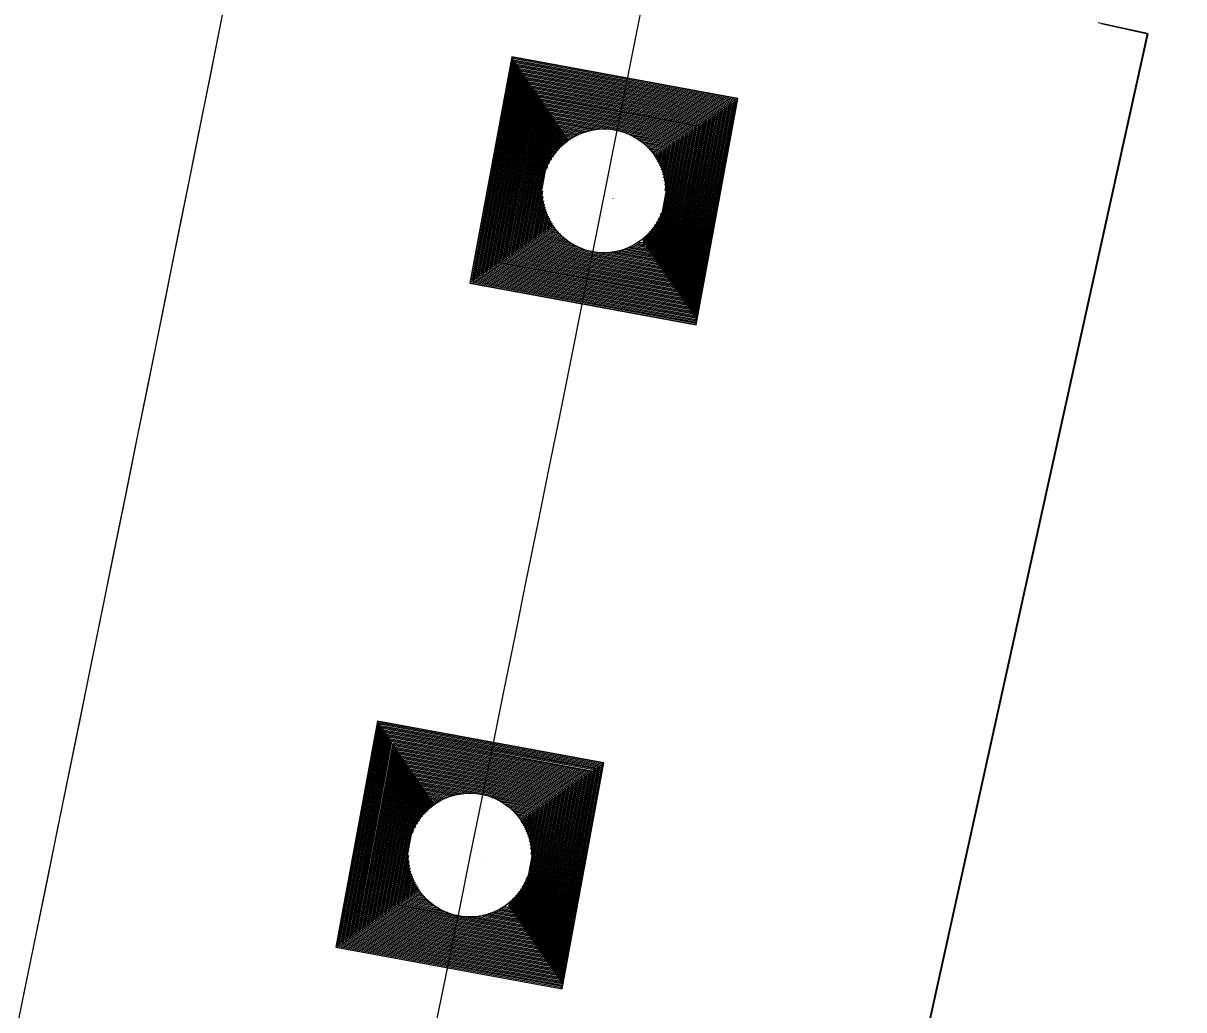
# Model space of a CAD drawing. Extents: x 14104283 to 14120882, y 8635219 to 8671666.
# Drawn here: x 14107827.23 to 14107861.22, y 8639273.94 to 8639302.85 of the extents above; entities that cross this region are included whole.
import ezdxf

# ---------------------------------------------------------------- set-up
doc = ezdxf.new("R2010")
doc.units = 0
for name, color, linetype in [('dsnCellElements', 7, 'Continuous'), ('dsnNonPlotable', 7, 'Continuous'), ('dsnPaintPlaceBrokenLineWhite', 7, 'Continuous'), ('dsnPaintPlaceEdgeLineRightWhite', 7, 'Continuous'), ('dsnShadingPaved', 7, 'Continuous'), ('dsnStdLabel', 7, 'Continuous'), ('dsnStgShadingPrevPav', 7, 'Continuous'), ('Shape', 7, 'Continuous')]:
    doc.layers.add(name, color=color, linetype=linetype)

msp = doc.modelspace()

# ---------------------------------------------------------------- linework, layer by layer
at = {"layer": 'dsnCellElements'}
for centre in [(14107844.237, 8639297.942), (14107840.308, 8639278.479)]:
    msp.add_circle(centre, 1.815, dxfattribs=at)
at = {"layer": 'dsnNonPlotable'}
for p, q in [((14107844.496, 8639297.714), (14107844.496, 8639297.71)), ((14107840.609, 8639278.274), (14107840.608, 8639278.27))]:
    msp.add_line(p, q, dxfattribs=at)
at = {"layer": 'dsnPaintPlaceBrokenLineWhite'}
msp.add_arc((14101471.577, 8640578.084), 6500, 347.6102117, 351.3259889, dxfattribs=at)
at = {"layer": 'dsnPaintPlaceEdgeLineRightWhite'}
msp.add_arc((14101471.577, 8640578.084), 6488, 347.6102117, 351.3259889, dxfattribs=at)
at = {"layer": 'dsnShadingPaved'}
for radius in [6488, 6500]:
    msp.add_arc((14101471.577, 8640578.084), radius, 347.6102117, 351.3259889, dxfattribs=at)
at = {"layer": 'dsnStdLabel'}
for points in [[(14107846.939, 8639294.017), (14107848.162, 8639300.644), (14107841.536, 8639301.866), (14107840.313, 8639295.24), (14107846.939, 8639294.017)], [(14107846.936, 8639294.018), (14107848.158, 8639300.641), (14107841.538, 8639301.862), (14107840.317, 8639295.243), (14107846.94, 8639294.021)], [(14107846.932, 8639294.019), (14107848.153, 8639300.638), (14107841.541, 8639301.858), (14107840.321, 8639295.246), (14107846.941, 8639294.025)], [(14107846.924, 8639294.175), (14107848.111, 8639300.609), (14107841.571, 8639301.816), (14107840.364, 8639295.275), (14107846.947, 8639294.06)], [(14107846.895, 8639294.218), (14107848.069, 8639300.58), (14107841.6, 8639301.773), (14107840.406, 8639295.304), (14107846.954, 8639294.096)], [(14107846.866, 8639294.26), (14107848.027, 8639300.551), (14107841.629, 8639301.731), (14107840.448, 8639295.333), (14107846.96, 8639294.132)], [(14107846.837, 8639294.302), (14107847.984, 8639300.522), (14107841.658, 8639301.689), (14107840.491, 8639295.362), (14107846.924, 8639294.175)], [(14107846.808, 8639294.344), (14107847.942, 8639300.492), (14107841.687, 8639301.647), (14107840.533, 8639295.391), (14107846.895, 8639294.218)], [(14107846.779, 8639294.387), (14107847.9, 8639300.463), (14107841.716, 8639301.604), (14107840.575, 8639295.421), (14107846.866, 8639294.26)], [(14107846.749, 8639294.429), (14107847.857, 8639300.434), (14107841.745, 8639301.562), (14107840.617, 8639295.45), (14107846.837, 8639294.302)], [(14107846.72, 8639294.471), (14107847.815, 8639300.405), (14107841.774, 8639301.52), (14107840.66, 8639295.479), (14107846.808, 8639294.344)], [(14107846.691, 8639294.514), (14107847.773, 8639300.376), (14107841.803, 8639301.477), (14107840.702, 8639295.508), (14107846.779, 8639294.387)], [(14107846.662, 8639294.556), (14107847.731, 8639300.347), (14107841.832, 8639301.435), (14107840.744, 8639295.537), (14107846.749, 8639294.429)], [(14107846.633, 8639294.598), (14107847.688, 8639300.318), (14107841.862, 8639301.393), (14107840.786, 8639295.566), (14107846.72, 8639294.471)], [(14107846.604, 8639294.64), (14107847.646, 8639300.289), (14107841.891, 8639301.351), (14107840.829, 8639295.595), (14107846.691, 8639294.514)], [(14107846.575, 8639294.683), (14107847.604, 8639300.26), (14107841.92, 8639301.308), (14107840.871, 8639295.624), (14107846.662, 8639294.556)], [(14107846.546, 8639294.725), (14107847.561, 8639300.23), (14107841.949, 8639301.266), (14107840.913, 8639295.653), (14107846.633, 8639294.598)], [(14107846.517, 8639294.767), (14107847.519, 8639300.201), (14107841.978, 8639301.224), (14107840.956, 8639295.683), (14107846.604, 8639294.64)], [(14107846.487, 8639294.81), (14107847.477, 8639300.172), (14107842.007, 8639301.181), (14107840.998, 8639295.712), (14107846.575, 8639294.683)], [(14107846.458, 8639294.852), (14107847.435, 8639300.143), (14107842.036, 8639301.139), (14107841.04, 8639295.741), (14107846.546, 8639294.725)], [(14107846.429, 8639294.894), (14107847.392, 8639300.114), (14107842.065, 8639301.097), (14107841.082, 8639295.77), (14107846.517, 8639294.767)], [(14107846.4, 8639294.936), (14107847.35, 8639300.085), (14107842.094, 8639301.055), (14107841.125, 8639295.799), (14107846.487, 8639294.81)], [(14107846.371, 8639294.979), (14107847.308, 8639300.056), (14107842.124, 8639301.012), (14107841.167, 8639295.828), (14107846.458, 8639294.852)], [(14107846.342, 8639295.021), (14107847.265, 8639300.027), (14107842.153, 8639300.97), (14107841.209, 8639295.857), (14107846.429, 8639294.894)], [(14107846.313, 8639295.063), (14107847.223, 8639299.998), (14107842.182, 8639300.928), (14107841.252, 8639295.886), (14107846.4, 8639294.936)], [(14107846.284, 8639295.106), (14107847.181, 8639299.968), (14107842.211, 8639300.885), (14107841.294, 8639295.915), (14107846.371, 8639294.979)], [(14107846.255, 8639295.148), (14107847.139, 8639299.939), (14107842.24, 8639300.843), (14107841.336, 8639295.945), (14107846.342, 8639295.021)], [(14107846.225, 8639295.19), (14107847.096, 8639299.91), (14107842.269, 8639300.801), (14107841.378, 8639295.974), (14107846.313, 8639295.063)], [(14107846.196, 8639295.232), (14107847.054, 8639299.881), (14107842.298, 8639300.759), (14107841.421, 8639296.003), (14107846.284, 8639295.106)], [(14107846.167, 8639295.275), (14107847.012, 8639299.852), (14107842.327, 8639300.716), (14107841.463, 8639296.032), (14107846.255, 8639295.148)], [(14107846.138, 8639295.317), (14107846.969, 8639299.823), (14107842.356, 8639300.674), (14107841.505, 8639296.061), (14107846.225, 8639295.19)], [(14107846.109, 8639295.359), (14107846.927, 8639299.794), (14107842.386, 8639300.632), (14107841.548, 8639296.09), (14107846.196, 8639295.232)], [(14107846.08, 8639295.402), (14107846.885, 8639299.765), (14107842.415, 8639300.589), (14107841.59, 8639296.119), (14107846.167, 8639295.275)], [(14107846.051, 8639295.444), (14107846.843, 8639299.736), (14107842.444, 8639300.547), (14107841.632, 8639296.148), (14107846.138, 8639295.317)], [(14107846.022, 8639295.486), (14107846.8, 8639299.706), (14107842.473, 8639300.505), (14107841.674, 8639296.177), (14107846.109, 8639295.359)], [(14107845.993, 8639295.528), (14107846.758, 8639299.677), (14107842.502, 8639300.463), (14107841.717, 8639296.207), (14107846.08, 8639295.402)], [(14107845.963, 8639295.571), (14107846.716, 8639299.648), (14107842.531, 8639300.42), (14107841.759, 8639296.236), (14107846.051, 8639295.444)], [(14107845.934, 8639295.613), (14107846.673, 8639299.619), (14107842.56, 8639300.378), (14107841.801, 8639296.265), (14107846.022, 8639295.486)], [(14107845.905, 8639295.655), (14107846.631, 8639299.59), (14107842.589, 8639300.336), (14107841.844, 8639296.294), (14107845.993, 8639295.528)], [(14107845.876, 8639295.698), (14107846.589, 8639299.561), (14107842.618, 8639300.293), (14107841.886, 8639296.323), (14107845.963, 8639295.571)], [(14107845.847, 8639295.74), (14107846.547, 8639299.532), (14107842.648, 8639300.251), (14107841.928, 8639296.352), (14107845.934, 8639295.613)], [(14107845.818, 8639295.782), (14107846.504, 8639299.503), (14107842.677, 8639300.209), (14107841.97, 8639296.381), (14107845.905, 8639295.655)], [(14107845.789, 8639295.824), (14107846.462, 8639299.474), (14107842.706, 8639300.167), (14107842.013, 8639296.41), (14107845.876, 8639295.698)], [(14107845.76, 8639295.867), (14107846.42, 8639299.444), (14107842.735, 8639300.124), (14107842.055, 8639296.439), (14107845.847, 8639295.74)], [(14107845.731, 8639295.909), (14107846.378, 8639299.415), (14107842.764, 8639300.082), (14107842.097, 8639296.469), (14107845.818, 8639295.782)], [(14107845.701, 8639295.951), (14107846.335, 8639299.386), (14107842.793, 8639300.04), (14107842.14, 8639296.498), (14107845.789, 8639295.824)], [(14107844.224, 8639299.739), (14107842.822, 8639299.997), (14107842.564, 8639298.595)], [(14107844.068, 8639299.731), (14107842.851, 8639299.955), (14107842.627, 8639298.739)], [(14107843.95, 8639299.716), (14107842.88, 8639299.913), (14107842.683, 8639298.844)], [(14107843.851, 8639299.697), (14107842.91, 8639299.871), (14107842.736, 8639298.929)], [(14107843.766, 8639299.676), (14107842.939, 8639299.828), (14107842.786, 8639299.001)], [(14107843.689, 8639299.653), (14107842.968, 8639299.786), (14107842.835, 8639299.065)], [(14107843.619, 8639299.629), (14107842.997, 8639299.744), (14107842.882, 8639299.122)], [(14107843.555, 8639299.604), (14107843.026, 8639299.701), (14107842.929, 8639299.173)], [(14107843.495, 8639299.578), (14107843.055, 8639299.659), (14107842.974, 8639299.22)], [(14107843.439, 8639299.552), (14107843.084, 8639299.617), (14107843.019, 8639299.262)], [(14107843.386, 8639299.524), (14107843.113, 8639299.575), (14107843.063, 8639299.302)], [(14107843.336, 8639299.497), (14107843.142, 8639299.532), (14107843.107, 8639299.338)], [(14107843.289, 8639299.468), (14107843.172, 8639299.49), (14107843.15, 8639299.372)], [(14107843.245, 8639299.44), (14107843.201, 8639299.448), (14107843.193, 8639299.404)], [(14107846.034, 8639297.955), (14107846.293, 8639299.357), (14107844.891, 8639299.616)], [(14107846.026, 8639298.112), (14107846.251, 8639299.328), (14107845.034, 8639299.552)], [(14107846.011, 8639298.23), (14107846.208, 8639299.299), (14107845.139, 8639299.496)], [(14107845.992, 8639298.328), (14107846.166, 8639299.27), (14107845.224, 8639299.444)], [(14107845.971, 8639298.414), (14107846.124, 8639299.241), (14107845.297, 8639299.393)], [(14107845.948, 8639298.49), (14107846.082, 8639299.212), (14107845.36, 8639299.345)], [(14107845.924, 8639298.56), (14107846.039, 8639299.182), (14107845.417, 8639299.297)], [(14107845.899, 8639298.625), (14107845.997, 8639299.153), (14107845.468, 8639299.251)], [(14107845.874, 8639298.685), (14107845.955, 8639299.124), (14107845.515, 8639299.205)], [(14107845.847, 8639298.741), (14107845.912, 8639299.095), (14107845.558, 8639299.16)], [(14107845.82, 8639298.793), (14107845.87, 8639299.066), (14107845.597, 8639299.116)], [(14107845.792, 8639298.843), (14107845.828, 8639299.037), (14107845.634, 8639299.073)], [(14107845.764, 8639298.89), (14107845.786, 8639299.008), (14107845.668, 8639299.029)], [(14107845.735, 8639298.935), (14107845.743, 8639298.979), (14107845.699, 8639298.987)], [(14107842.441, 8639297.929), (14107842.182, 8639296.527), (14107843.584, 8639296.268)], [(14107842.449, 8639297.772), (14107842.224, 8639296.556), (14107843.44, 8639296.331)], [(14107842.464, 8639297.654), (14107842.266, 8639296.585), (14107843.336, 8639296.388)], [(14107842.483, 8639297.556), (14107842.309, 8639296.614), (14107843.251, 8639296.44)], [(14107842.504, 8639297.47), (14107842.351, 8639296.643), (14107843.178, 8639296.491)], [(14107842.526, 8639297.393), (14107842.393, 8639296.672), (14107843.114, 8639296.539)], [(14107842.55, 8639297.323), (14107842.436, 8639296.701), (14107843.058, 8639296.587)], [(14107842.575, 8639297.259), (14107842.478, 8639296.731), (14107843.006, 8639296.633)], [(14107842.601, 8639297.199), (14107842.52, 8639296.76), (14107842.96, 8639296.679)], [(14107842.628, 8639297.143), (14107842.562, 8639296.789), (14107842.917, 8639296.723)], [(14107842.655, 8639297.091), (14107842.605, 8639296.818), (14107842.877, 8639296.768)], [(14107845.643, 8639296.036), (14107845.848, 8639297.145)], [(14107845.672, 8639295.994), (14107845.911, 8639297.289)], [(14107842.683, 8639297.041), (14107842.647, 8639296.847), (14107842.841, 8639296.811)], [(14107842.711, 8639296.994), (14107842.689, 8639296.876), (14107842.807, 8639296.854)], [(14107842.74, 8639296.949), (14107842.732, 8639296.905), (14107842.776, 8639296.897)], [(14107845.469, 8639296.289), (14107845.546, 8639296.711)], [(14107845.498, 8639296.247), (14107845.593, 8639296.762)], [(14107845.527, 8639296.205), (14107845.64, 8639296.819)], [(14107845.556, 8639296.163), (14107845.689, 8639296.882)], [(14107845.585, 8639296.12), (14107845.739, 8639296.955)], [(14107845.614, 8639296.078), (14107845.792, 8639297.04)], [(14107845.138, 8639296.387), (14107845.439, 8639296.332)], [(14107845.185, 8639296.416), (14107845.41, 8639296.374)], [(14107845.23, 8639296.444), (14107845.381, 8639296.416)], [(14107845.381, 8639296.416), (14107845.412, 8639296.582)], [(14107845.41, 8639296.374), (14107845.456, 8639296.621)], [(14107845.439, 8639296.332), (14107845.501, 8639296.664)], [(14107844.25, 8639296.145), (14107845.76, 8639295.867)], [(14107844.407, 8639296.153), (14107845.731, 8639295.909)], [(14107844.525, 8639296.168), (14107845.701, 8639295.951)], [(14107844.623, 8639296.187), (14107845.672, 8639295.994)], [(14107844.709, 8639296.208), (14107845.643, 8639296.036)], [(14107844.786, 8639296.231), (14107845.614, 8639296.078)], [(14107844.856, 8639296.255), (14107845.585, 8639296.12)], [(14107844.92, 8639296.28), (14107845.556, 8639296.163)], [(14107844.98, 8639296.306), (14107845.527, 8639296.205)], [(14107845.036, 8639296.332), (14107845.498, 8639296.247)], [(14107845.089, 8639296.36), (14107845.469, 8639296.289)], [(14107843.01, 8639274.555), (14107844.232, 8639281.181), (14107837.606, 8639282.404), (14107836.383, 8639275.778), (14107843.01, 8639274.555)], [(14107843.006, 8639274.556), (14107844.228, 8639281.178), (14107837.609, 8639282.4), (14107836.388, 8639275.78), (14107843.01, 8639274.558)], [(14107843.003, 8639274.556), (14107844.224, 8639281.175), (14107837.612, 8639282.395), (14107836.392, 8639275.783), (14107843.011, 8639274.562)], [(14107842.995, 8639274.713), (14107844.182, 8639281.146), (14107837.641, 8639282.353), (14107836.434, 8639275.812), (14107843.018, 8639274.598)], [(14107842.965, 8639274.755), (14107844.139, 8639281.117), (14107837.67, 8639282.311), (14107836.476, 8639275.842), (14107843.024, 8639274.633)], [(14107842.936, 8639274.797), (14107844.097, 8639281.088), (14107837.699, 8639282.269), (14107836.519, 8639275.871), (14107843.031, 8639274.669)], [(14107842.907, 8639274.84), (14107844.055, 8639281.059), (14107837.728, 8639282.226), (14107836.561, 8639275.9), (14107842.995, 8639274.713)], [(14107842.878, 8639274.882), (14107844.013, 8639281.03), (14107837.757, 8639282.184), (14107836.603, 8639275.929), (14107842.965, 8639274.755)], [(14107842.849, 8639274.924), (14107843.97, 8639281.001), (14107837.787, 8639282.142), (14107836.646, 8639275.958), (14107842.936, 8639274.797)], [(14107842.82, 8639274.966), (14107843.928, 8639280.972), (14107837.816, 8639282.099), (14107836.688, 8639275.987), (14107842.907, 8639274.84)], [(14107842.791, 8639275.009), (14107843.886, 8639280.942), (14107837.845, 8639282.057), (14107836.73, 8639276.016), (14107842.878, 8639274.882)], [(14107842.762, 8639275.051), (14107843.843, 8639280.913), (14107837.874, 8639282.015), (14107836.772, 8639276.045), (14107842.849, 8639274.924)], [(14107842.733, 8639275.093), (14107843.801, 8639280.884), (14107837.903, 8639281.973), (14107836.815, 8639276.074), (14107842.82, 8639274.966)], [(14107842.703, 8639275.136), (14107843.759, 8639280.855), (14107837.932, 8639281.93), (14107836.857, 8639276.104), (14107842.791, 8639275.009)], [(14107842.674, 8639275.178), (14107843.717, 8639280.826), (14107837.961, 8639281.888), (14107836.899, 8639276.133), (14107842.762, 8639275.051)], [(14107842.645, 8639275.22), (14107843.674, 8639280.797), (14107837.99, 8639281.846), (14107836.942, 8639276.162), (14107842.733, 8639275.093)], [(14107842.616, 8639275.262), (14107843.632, 8639280.768), (14107838.019, 8639281.803), (14107836.984, 8639276.191), (14107842.703, 8639275.136)], [(14107842.587, 8639275.305), (14107843.59, 8639280.739), (14107838.049, 8639281.761), (14107837.026, 8639276.22), (14107842.674, 8639275.178)], [(14107842.558, 8639275.347), (14107843.547, 8639280.71), (14107838.078, 8639281.719), (14107837.068, 8639276.249), (14107842.645, 8639275.22)], [(14107842.529, 8639275.389), (14107843.505, 8639280.68), (14107838.107, 8639281.677), (14107837.111, 8639276.278), (14107842.616, 8639275.262)], [(14107842.5, 8639275.432), (14107843.463, 8639280.651), (14107838.136, 8639281.634), (14107837.153, 8639276.307), (14107842.587, 8639275.305)], [(14107842.471, 8639275.474), (14107843.421, 8639280.622), (14107838.165, 8639281.592), (14107837.195, 8639276.336), (14107842.558, 8639275.347)], [(14107842.441, 8639275.516), (14107843.378, 8639280.593), (14107838.194, 8639281.55), (14107837.238, 8639276.366), (14107842.529, 8639275.389)], [(14107842.412, 8639275.558), (14107843.336, 8639280.564), (14107838.223, 8639281.507), (14107837.28, 8639276.395), (14107842.5, 8639275.432)], [(14107842.383, 8639275.601), (14107843.294, 8639280.535), (14107838.252, 8639281.465), (14107837.322, 8639276.424), (14107842.471, 8639275.474)], [(14107842.354, 8639275.643), (14107843.251, 8639280.506), (14107838.281, 8639281.423), (14107837.364, 8639276.453), (14107842.441, 8639275.516)], [(14107842.325, 8639275.685), (14107843.209, 8639280.477), (14107838.311, 8639281.381), (14107837.407, 8639276.482), (14107842.412, 8639275.558)], [(14107842.296, 8639275.728), (14107843.167, 8639280.448), (14107838.34, 8639281.338), (14107837.449, 8639276.511), (14107842.383, 8639275.601)], [(14107842.267, 8639275.77), (14107843.125, 8639280.418), (14107838.369, 8639281.296), (14107837.491, 8639276.54), (14107842.354, 8639275.643)], [(14107842.238, 8639275.812), (14107843.082, 8639280.389), (14107838.398, 8639281.254), (14107837.534, 8639276.569), (14107842.325, 8639275.685)], [(14107842.209, 8639275.854), (14107843.04, 8639280.36), (14107838.427, 8639281.211), (14107837.576, 8639276.598), (14107842.296, 8639275.728)], [(14107842.179, 8639275.897), (14107842.998, 8639280.331), (14107838.456, 8639281.169), (14107837.618, 8639276.628), (14107842.267, 8639275.77)], [(14107842.15, 8639275.939), (14107842.955, 8639280.302), (14107838.485, 8639281.127), (14107837.66, 8639276.657), (14107842.238, 8639275.812)], [(14107842.121, 8639275.981), (14107842.913, 8639280.273), (14107838.514, 8639281.085), (14107837.703, 8639276.686), (14107842.209, 8639275.854)], [(14107842.092, 8639276.023), (14107842.871, 8639280.244), (14107838.543, 8639281.042), (14107837.745, 8639276.715), (14107842.179, 8639275.897)], [(14107842.063, 8639276.066), (14107842.829, 8639280.215), (14107838.573, 8639281), (14107837.787, 8639276.744), (14107842.15, 8639275.939)], [(14107842.034, 8639276.108), (14107842.786, 8639280.186), (14107838.602, 8639280.958), (14107837.83, 8639276.773), (14107842.121, 8639275.981)], [(14107842.005, 8639276.15), (14107842.744, 8639280.156), (14107838.631, 8639280.915), (14107837.872, 8639276.802), (14107842.092, 8639276.023)], [(14107841.976, 8639276.193), (14107842.702, 8639280.127), (14107838.66, 8639280.873), (14107837.914, 8639276.831), (14107842.063, 8639276.066)], [(14107841.947, 8639276.235), (14107842.659, 8639280.098), (14107838.689, 8639280.831), (14107837.956, 8639276.86), (14107842.034, 8639276.108)], [(14107841.917, 8639276.277), (14107842.617, 8639280.069), (14107838.718, 8639280.789), (14107837.999, 8639276.89), (14107842.005, 8639276.15)], [(14107841.888, 8639276.319), (14107842.575, 8639280.04), (14107838.747, 8639280.746), (14107838.041, 8639276.919), (14107841.976, 8639276.193)], [(14107841.859, 8639276.362), (14107842.533, 8639280.011), (14107838.776, 8639280.704), (14107838.083, 8639276.948), (14107841.947, 8639276.235)], [(14107841.83, 8639276.404), (14107842.49, 8639279.982), (14107838.805, 8639280.662), (14107838.126, 8639276.977), (14107841.917, 8639276.277)], [(14107841.801, 8639276.446), (14107842.448, 8639279.953), (14107838.835, 8639280.619), (14107838.168, 8639277.006), (14107841.888, 8639276.319)], [(14107841.772, 8639276.489), (14107842.406, 8639279.924), (14107838.864, 8639280.577), (14107838.21, 8639277.035), (14107841.859, 8639276.362)], [(14107840.295, 8639280.276), (14107838.893, 8639280.535), (14107838.634, 8639279.133)], [(14107840.138, 8639280.268), (14107838.922, 8639280.493), (14107838.697, 8639279.276)], [(14107840.02, 8639280.253), (14107838.951, 8639280.45), (14107838.754, 8639279.381)], [(14107839.922, 8639280.234), (14107838.98, 8639280.408), (14107838.806, 8639279.466)], [(14107839.836, 8639280.213), (14107839.009, 8639280.366), (14107838.857, 8639279.539)], [(14107839.759, 8639280.19), (14107839.038, 8639280.323), (14107838.905, 8639279.602)], [(14107839.689, 8639280.166), (14107839.067, 8639280.281), (14107838.953, 8639279.659)], [(14107839.625, 8639280.141), (14107839.097, 8639280.239), (14107838.999, 8639279.71)], [(14107839.565, 8639280.116), (14107839.126, 8639280.197), (14107839.045, 8639279.757)], [(14107839.509, 8639280.089), (14107839.155, 8639280.154), (14107839.089, 8639279.8)], [(14107839.457, 8639280.062), (14107839.184, 8639280.112), (14107839.134, 8639279.839)], [(14107839.407, 8639280.034), (14107839.213, 8639280.07), (14107839.177, 8639279.876)], [(14107842.105, 8639278.492), (14107842.363, 8639279.894), (14107840.961, 8639280.153)], [(14107842.097, 8639278.649), (14107842.321, 8639279.865), (14107841.105, 8639280.09)], [(14107839.36, 8639280.006), (14107839.242, 8639280.027), (14107839.22, 8639279.91)], [(14107839.315, 8639279.977), (14107839.271, 8639279.985), (14107839.263, 8639279.941)], [(14107842.082, 8639278.767), (14107842.279, 8639279.836), (14107841.21, 8639280.034)], [(14107842.063, 8639278.865), (14107842.237, 8639279.807), (14107841.295, 8639279.981)], [(14107842.042, 8639278.951), (14107842.194, 8639279.778), (14107841.367, 8639279.931)], [(14107842.019, 8639279.028), (14107842.152, 8639279.749), (14107841.431, 8639279.882)], [(14107841.995, 8639279.098), (14107842.11, 8639279.72), (14107841.488, 8639279.835)], [(14107841.97, 8639279.162), (14107842.067, 8639279.691), (14107841.539, 8639279.788)], [(14107841.944, 8639279.222), (14107842.025, 8639279.662), (14107841.586, 8639279.743)], [(14107841.918, 8639279.278), (14107841.983, 8639279.632), (14107841.628, 8639279.698)], [(14107841.89, 8639279.331), (14107841.941, 8639279.603), (14107841.668, 8639279.654)], [(14107841.863, 8639279.38), (14107841.898, 8639279.574), (14107841.704, 8639279.61)], [(14107841.834, 8639279.427), (14107841.856, 8639279.545), (14107841.738, 8639279.567)], [(14107841.806, 8639279.472), (14107841.814, 8639279.516), (14107841.77, 8639279.524)], [(14107838.511, 8639278.466), (14107838.252, 8639277.064), (14107839.655, 8639276.805)], [(14107838.519, 8639278.31), (14107838.295, 8639277.093), (14107839.511, 8639276.869)], [(14107838.534, 8639278.192), (14107838.337, 8639277.122), (14107839.406, 8639276.925)], [(14107838.553, 8639278.093), (14107838.379, 8639277.152), (14107839.321, 8639276.978)], [(14107838.574, 8639278.008), (14107838.422, 8639277.181), (14107839.248, 8639277.028)], [(14107838.597, 8639277.931), (14107838.464, 8639277.21), (14107839.185, 8639277.077)], [(14107838.621, 8639277.861), (14107838.506, 8639277.239), (14107839.128, 8639277.124)], [(14107838.646, 8639277.796), (14107838.548, 8639277.268), (14107839.077, 8639277.17)], [(14107838.672, 8639277.737), (14107838.591, 8639277.297), (14107839.03, 8639277.216)], [(14107838.698, 8639277.681), (14107838.633, 8639277.326), (14107838.987, 8639277.261)], [(14107841.714, 8639276.573), (14107841.918, 8639277.682)], [(14107841.743, 8639276.531), (14107841.982, 8639277.826)], [(14107838.726, 8639277.628), (14107838.675, 8639277.355), (14107838.948, 8639277.305)], [(14107838.753, 8639277.578), (14107838.718, 8639277.384), (14107838.911, 8639277.349)], [(14107838.782, 8639277.531), (14107838.76, 8639277.414), (14107838.878, 8639277.392)], [(14107838.81, 8639277.487), (14107838.802, 8639277.443), (14107838.846, 8639277.435)], [(14107841.597, 8639276.742), (14107841.711, 8639277.356)], [(14107841.626, 8639276.7), (14107841.759, 8639277.42)], [(14107841.656, 8639276.658), (14107841.81, 8639277.492)], [(14107841.685, 8639276.615), (14107841.862, 8639277.578)], [(14107841.452, 8639276.954), (14107841.482, 8639277.119)], [(14107841.481, 8639276.911), (14107841.526, 8639277.159)], [(14107841.51, 8639276.869), (14107841.571, 8639277.202)], [(14107841.539, 8639276.827), (14107841.617, 8639277.248)], [(14107841.568, 8639276.785), (14107841.663, 8639277.3)], [(14107840.321, 8639276.683), (14107841.83, 8639276.404)], [(14107840.478, 8639276.691), (14107841.801, 8639276.446)], [(14107840.596, 8639276.706), (14107841.772, 8639276.489)], [(14107840.694, 8639276.724), (14107841.743, 8639276.531)], [(14107840.78, 8639276.746), (14107841.714, 8639276.573)], [(14107840.856, 8639276.768), (14107841.685, 8639276.615)], [(14107840.926, 8639276.792), (14107841.656, 8639276.658)], [(14107840.991, 8639276.817), (14107841.626, 8639276.7)], [(14107841.051, 8639276.843), (14107841.597, 8639276.742)], [(14107841.107, 8639276.87), (14107841.568, 8639276.785)], [(14107841.159, 8639276.897), (14107841.539, 8639276.827)], [(14107841.209, 8639276.925), (14107841.51, 8639276.869)], [(14107841.256, 8639276.953), (14107841.481, 8639276.911)], [(14107841.301, 8639276.982), (14107841.452, 8639276.954)]]:
    msp.add_lwpolyline(points, dxfattribs=at)
at = {"layer": 'dsnStgShadingPrevPav'}
for p, q in [((14107860.156, 8639302.55), (14107858.717, 8639302.864)), ((14107806.301, 8639058.599), (14107860.156, 8639302.55))]:
    msp.add_line(p, q, dxfattribs=at)
for centre, radius, start, end in [((14101471.577, 8640578.084), 6478, 347.6102117, 349.5994962), ((14101471.574, 8640578.085), 6488.003, 347.6102121, 349.5964284), ((14101471.577, 8640578.084), 6488, 347.6102117, 349.5964288)]:
    msp.add_arc(centre, radius, start, end, dxfattribs=at)
at = {"layer": 'Shape'}
for p, q in [((14107858.805, 8639302.845), (14107860.168, 8639302.547)), ((14107860.168, 8639302.547), (14107806.313, 8639058.596))]:
    msp.add_line(p, q, dxfattribs=at)

doc.saveas('drawing.dxf')
